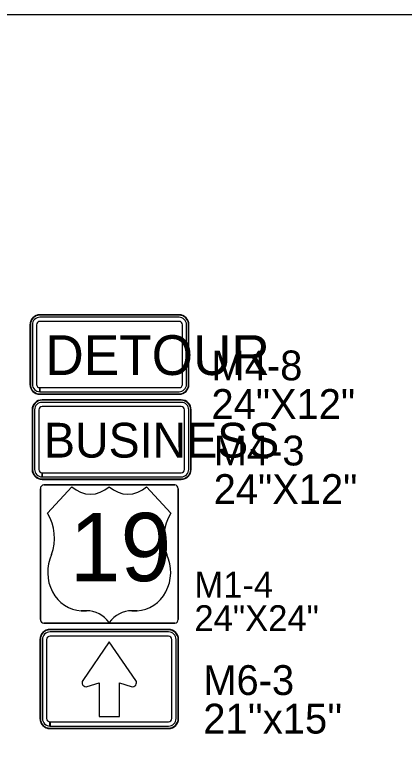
# Model space of a CAD drawing. Extents: x 886234 to 968767, y 455416 to 684046.
# Drawn here: x 954413 to 957471, y 540141 to 545883 of the extents above; entities that cross this region are included whole.
import ezdxf

# ---------------------------------------------------------------- set-up
doc = ezdxf.new("R2010")
doc.units = 0
for name, color, linetype in [('Scratch_Level_3', 7, 'Continuous'), ('TC DEV SIGN BLACK 239', 7, 'Continuous'), ('TC DEV SIGN BLACK ZERO', 7, 'Continuous'), ('TC DEV SIGN ORANGE', 7, 'Continuous'), ('TC DEV SIGN WHITE', 7, 'Continuous')]:
    doc.layers.add(name, color=color, linetype=linetype)

msp = doc.modelspace()

# ---------------------------------------------------------------- linework, layer by layer
at = {"layer": 'Scratch_Level_3'}
msp.add_lwpolyline([(933999.3, 545882.8), (968767.2, 545882.8), (968767.2, 536165.1), (933999.3, 536165.1)], close=True, dxfattribs=at)
at = {"layer": 'TC DEV SIGN BLACK 239'}
for p, q in [((955720.2, 542840.3), (954628.1, 542840.3)), ((954569.6, 542781.8), (954569.6, 542313.8)), ((954602.1, 542781.8), (954602.1, 542313.8)), ((955720.2, 542807.8), (954628.1, 542807.8)), ((955746.3, 542313.8), (955746.3, 542781.8)), ((955778.8, 542313.8), (955778.8, 542781.8)), ((954628.1, 542255.3), (954628.1, 542287.8)), ((954628.4, 542287.8), (955720.2, 542287.8)), ((954628.4, 542287.8), (954628.4, 542255.3)), ((954628.4, 542255.3), (955720.2, 542255.3)), ((955669, 542192.4), (954641.9, 542192.4)), ((954614.7, 542162.3), (954614.7, 541137.1)), ((954860.9, 542178.1), (954860.9, 542178.1)), ((955154.8, 542178.1), (955154.8, 542178.1)), ((955696.3, 541137.1), (955696.3, 542162.3)), ((955637.5, 541969.5), (955637.6, 541969.5)), ((954702.8, 541645), (954702.1, 541645)), ((955607.5, 541645), (955606.7, 541645)), ((954976.6, 541204.6), (954934.7, 541204.8)), ((955374.9, 541204.8), (955332.9, 541204.6)), ((954641.9, 541107), (955669, 541107)), ((955154.8, 541111.9), (955154.7, 541111.9)), ((955620.6, 541038.7), (954690.4, 541038.7)), ((954631, 540979.3), (954631, 540359.1)), ((954664, 540979.3), (954664, 540359.1)), ((955620.6, 541005.7), (954690.4, 541005.7)), ((955646.9, 540359.1), (955647, 540979.3)), ((955679.9, 540359.1), (955679.9, 540979.3)), ((954690.3, 540299.8), (954690.3, 540332.8)), ((954690.7, 540332.8), (955620.6, 540332.8)), ((954690.7, 540332.8), (954690.7, 540299.8)), ((954690.7, 540299.8), (955620.6, 540299.8))]:
    msp.add_line(p, q, dxfattribs=at)
for points in [[(954641.9, 542192.4), (955669, 542192.4)], [(954614.7, 541137.1), (954614.7, 542162.3)], [(954672, 541969.5), (954672, 541969.5), (954860.9, 542178.1)], [(955448.6, 542178.1), (955448.6, 542178.1), (955637.5, 541969.5)], [(955696.3, 542162.3), (955696.3, 541137.1)], [(955669, 541107), (954641.9, 541107)], [(955363.7, 540658.1), (955155.4, 540961.5), (954947.4, 540658.1)], [(955363.7, 540658.1), (955155.4, 540961.5), (954947.4, 540658.1)], [(955363.7, 540658.1), (955155.4, 540961.5), (954947.4, 540658.1)], [(954983.1, 540610.1), (955076.4, 540639.5), (955076.4, 540373.7), (955234.5, 540373.7)], [(954983.1, 540610.1), (955076.4, 540639.5), (955076.4, 540373.7), (955234.5, 540373.7)], [(954983.1, 540610.1), (955076.4, 540639.5), (955076.4, 540373.7), (955234.5, 540373.7)], [(955234.5, 540373.7), (955234.5, 540639.5), (955328, 540610.1)], [(955234.5, 540373.7), (955234.5, 540639.5), (955328, 540610.1)], [(955234.5, 540373.7), (955234.5, 540639.5), (955328, 540610.1)]]:
    msp.add_lwpolyline(points, dxfattribs=at)
for centre, start, end in [((954973.5, 540640.2), 145.55076, 287.60096), ((954973.5, 540640.2), 145.55076, 287.60096), ((954973.5, 540640.2), 145.55076, 287.60096), ((955337.5, 540640.2), 252.39904, 34.44924), ((955337.5, 540640.2), 252.39904, 34.44924), ((955337.5, 540640.2), 252.39904, 34.44924)]:
    msp.add_arc(centre, 31.6, start, end, dxfattribs=at)
for centre, major_axis, ratio, start_param, end_param in [((954628.1, 542781.8), (58.5, 0), 0.999865, 1.570796, 3.141593), ((955720.2, 542781.8), (58.5, 0), 0.999865, 0, 1.570796), ((954628.1, 542781.8), (26, 0), 0.999865, 1.570796, 3.141593), ((955720.2, 542781.8), (26, 0), 0.999865, 0, 1.570796), ((954628.1, 542313.8), (58.5, 0), 0.999865, 3.141593, 4.712389), ((954628.1, 542313.8), (26, 0), 0.999865, 3.141593, 4.712389), ((955720.2, 542313.8), (58.5, 0), 0.999865, 4.712389, 6.283185), ((955720.2, 542313.8), (26, 0), 0.999865, 4.712389, 6.283185), ((954641.9, 542162.3), (0, -30.1), 0.905624, 3.141593, 4.712389), ((954641.9, 542162.3), (0, -30.1), 0.905624, 3.141593, 4.712389), ((955669, 542162.3), (0, 30.1), 0.905624, 4.712389, 6.283185), ((955669, 542162.3), (0, 30.1), 0.905624, 4.712389, 6.283185), ((955007.8, 542374.8), (0, -255), 0.905624, 5.593452, 6.972919), ((955301.7, 542374.8), (0, -255), 0.905624, 5.593452, 6.972919), ((954410.4, 541775.9), (0, -347.7), 0.905624, 1.184601, 2.161129), ((955899.1, 541775.9), (0, -347.7), 0.905624, 4.122057, 5.098584), ((954944.9, 541505.9), (0, 301.3), 0.905624, 1.091068, 3.104197), ((955364.7, 541505.9), (0, 301.3), 0.905624, 3.178989, 5.192118), ((954976.6, 540949.7), (0, 255), 0.905624, 5.402164, 6.283185), ((955332.9, 540949.7), (0, -255), 0.905624, 3.141593, 4.022614), ((954641.9, 541137.1), (0, -30.1), 0.905624, 4.712389, 6.283185), ((954641.9, 541137.1), (0, -30.1), 0.905624, 4.712389, 6.283185), ((955669, 541137.1), (0, 30.1), 0.905624, 3.141593, 4.712389), ((955669, 541137.1), (0, 30.1), 0.905624, 3.141593, 4.712389), ((954690.4, 540979.3), (59.3, 0), 0.999865, 1.570796, 3.141593), ((955620.6, 540979.3), (59.3, 0), 0.999865, 0, 1.570796), ((954690.4, 540979.3), (26.4, 0), 0.999865, 1.570796, 3.141593), ((955620.6, 540979.3), (26.4, 0), 0.999865, 0, 1.570796), ((954690.3, 540359.1), (59.3, 0), 0.999865, 3.141593, 4.712389), ((954690.3, 540359.1), (26.4, 0), 0.999865, 3.141593, 4.712389), ((955620.6, 540359.1), (59.3, 0), 0.999865, 4.712389, 6.283185), ((955620.6, 540359.1), (26.4, 0), 0.999865, 4.712389, 6.283185)]:
    msp.add_ellipse(centre, major_axis=major_axis, ratio=ratio, start_param=start_param, end_param=end_param, dxfattribs=at)
at = {"layer": 'TC DEV SIGN BLACK ZERO'}
for p, q in [((955703, 543527.5), (954610.8, 543527.5)), ((954610.8, 543524.3), (954610.8, 543524.3)), ((955703, 543524.2), (954610.8, 543524.3)), ((955703, 543508), (954610.8, 543508)), ((955703, 543524.2), (955703, 543524.3)), ((954532.8, 543449.5), (954532.8, 542981.5)), ((954536, 543449.5), (954536, 542981.5)), ((954536, 543449.5), (954536, 543449.5)), ((954552.3, 543449.5), (954552.3, 542981.5)), ((954584.8, 543449.5), (954584.8, 542981.5)), ((955703, 543475.5), (954610.8, 543475.5)), ((955729, 542981.5), (955729, 543449.5)), ((955761.5, 542981.5), (955761.5, 543449.5)), ((955777.7, 543449.5), (955777.7, 543449.5)), ((955777.7, 542981.5), (955777.7, 543449.5)), ((955781, 542981.5), (955781, 543449.5)), ((954536, 542981.5), (954536, 542981.5)), ((954610.8, 542923), (954610.8, 542955.5)), ((954611.1, 542955.5), (955703, 542955.5)), ((954611.1, 542955.5), (954611.1, 542923)), ((955777.7, 542981.5), (955777.7, 542981.5)), ((954610.8, 542903.5), (954610.8, 542906.8)), ((954610.8, 542906.8), (954610.8, 542906.8)), ((954610.9, 542906.8), (955703, 542906.8)), ((954610.9, 542906.8), (954610.9, 542903.5)), ((954610.9, 542903.5), (955703, 542903.5)), ((954611.1, 542923), (955703, 542923)), ((955703, 542906.8), (955703, 542906.8)), ((955720.2, 542859.8), (954628.1, 542859.8)), ((954628.1, 542856.6), (954628.1, 542856.6)), ((955720.2, 542856.5), (954628.1, 542856.6)), ((955720.2, 542856.5), (955720.2, 542856.6)), ((954550.1, 542781.8), (954550.1, 542313.8)), ((954553.3, 542781.8), (954553.3, 542313.8)), ((954553.3, 542781.8), (954553.3, 542781.8)), ((955795, 542781.8), (955795, 542781.8)), ((955795, 542313.8), (955795, 542781.8)), ((955798.3, 542313.8), (955798.3, 542781.8)), ((954553.3, 542313.8), (954553.3, 542313.8)), ((955795, 542313.8), (955795, 542313.8)), ((954628.1, 542235.8), (954628.1, 542239.1)), ((954628.1, 542239.1), (954628.1, 542239.1)), ((954628.2, 542239.1), (955720.2, 542239.1)), ((954628.2, 542239.1), (954628.2, 542235.8)), ((954628.2, 542235.8), (955720.2, 542235.8)), ((955720.2, 542239.1), (955720.2, 542239.1)), ((955620.6, 541058.4), (954690.4, 541058.4)), ((954690.4, 541055.1), (954690.4, 541055.2)), ((955620.6, 541055.1), (954690.4, 541055.2)), ((955620.6, 541055.1), (955620.6, 541055.1)), ((954611.3, 540979.3), (954611.2, 540359.1)), ((954614.5, 540979.3), (954614.5, 540359.1)), ((954614.5, 540979.3), (954614.6, 540979.3)), ((955696.4, 540979.3), (955696.4, 540979.3)), ((955696.4, 540359.1), (955696.4, 540979.3)), ((955699.7, 540359.1), (955699.7, 540979.3)), ((954614.5, 540359.1), (954614.5, 540359.1)), ((955696.4, 540359.1), (955696.4, 540359.1)), ((954690.3, 540280), (954690.3, 540283.3)), ((954690.3, 540283.3), (954690.3, 540283.3)), ((954690.4, 540283.3), (955620.6, 540283.3)), ((954690.4, 540283.3), (954690.4, 540280)), ((954690.4, 540280), (955620.6, 540280)), ((955620.6, 540283.3), (955620.6, 540283.3))]:
    msp.add_line(p, q, dxfattribs=at)
for centre, major_axis, start_param, end_param in [((954610.8, 543449.5), (78, 0), 1.570796, 3.141593), ((954610.8, 543449.5), (74.8, 0), 1.570796, 3.141593), ((954610.8, 543449.5), (58.5, 0), 1.570796, 3.141593), ((955703, 543449.5), (78, 0), 0, 1.570796), ((955703, 543449.5), (74.8, 0), 0, 1.570796), ((955703, 543449.5), (58.5, 0), 0, 1.570796), ((954610.8, 543449.5), (26, 0), 1.570796, 3.141593), ((955703, 543449.5), (26, 0), 0, 1.570796), ((954610.8, 542981.5), (78, 0), 3.141593, 4.712389), ((954610.8, 542981.5), (74.8, 0), 3.141593, 4.712389), ((954610.8, 542981.5), (58.5, 0), 3.141593, 4.712389), ((954610.8, 542981.5), (26, 0), 3.141593, 4.712389), ((955703, 542981.5), (58.5, 0), 4.712389, 6.283185), ((955703, 542981.5), (26, 0), 4.712389, 6.283185), ((955703, 542981.5), (78, 0), 4.712389, 6.283185), ((955703, 542981.5), (74.8, 0), 4.712389, 6.283185), ((954628.1, 542781.8), (78, 0), 1.570796, 3.141593), ((954628.1, 542781.8), (74.8, 0), 1.570796, 3.141593), ((955720.2, 542781.8), (78, 0), 0, 1.570796), ((955720.2, 542781.8), (74.8, 0), 0, 1.570796), ((954628.1, 542313.8), (78, 0), 3.141593, 4.712389), ((954628.1, 542313.8), (74.8, 0), 3.141593, 4.712389), ((955720.2, 542313.8), (78, 0), 4.712389, 6.283185), ((955720.2, 542313.8), (74.8, 0), 4.712389, 6.283185), ((954690.4, 540979.3), (79.1, 0), 1.570796, 3.141593), ((954690.4, 540979.3), (75.8, 0), 1.570796, 3.141593), ((955620.6, 540979.3), (79.1, 0), 0, 1.570796), ((955620.6, 540979.3), (75.8, 0), 0, 1.570796), ((954690.3, 540359.1), (79.1, 0), 3.141593, 4.712389), ((954690.3, 540359.1), (75.8, 0), 3.141593, 4.712389), ((955620.6, 540359.1), (79.1, 0), 4.712389, 6.283185), ((955620.6, 540359.1), (75.8, 0), 4.712389, 6.283185)]:
    msp.add_ellipse(centre, major_axis=major_axis, ratio=0.999865, start_param=start_param, end_param=end_param, dxfattribs=at)
at = {"layer": 'TC DEV SIGN ORANGE'}
for p, q in [((955703, 543527.5), (954610.8, 543527.5)), ((954532.8, 543449.5), (954532.8, 542981.5)), ((955781, 542981.5), (955781, 543449.5)), ((954610.8, 542903.5), (955703, 542903.5))]:
    msp.add_line(p, q, dxfattribs=at)
for centre, start_param, end_param in [((954610.8, 543449.5), 1.570796, 3.141593), ((955703, 543449.5), 0, 1.570796), ((954610.8, 542981.5), 3.141593, 4.712389), ((955703, 542981.5), 4.712389, 6.283185)]:
    msp.add_ellipse(centre, major_axis=(78, 0), ratio=0.999865, start_param=start_param, end_param=end_param, dxfattribs=at)
at = {"layer": 'TC DEV SIGN WHITE'}
for p, q in [((955720.2, 542859.8), (954628.1, 542859.8)), ((954550.1, 542781.8), (954550.1, 542313.8)), ((955798.3, 542313.8), (955798.3, 542781.8)), ((954628.1, 542235.8), (955720.2, 542235.8)), ((954672, 541969.5), (954860.9, 542178.1)), ((954860.9, 542178.1), (954672, 541969.5)), ((955448.6, 542178.1), (955637.5, 541969.5)), ((955637.6, 541969.5), (955448.6, 542178.1)), ((954702.1, 541645), (954702.8, 541645)), ((954934.7, 541204.8), (954976.6, 541204.6)), ((955332.9, 541204.6), (955374.9, 541204.8)), ((955154.7, 541111.9), (955154.8, 541111.9)), ((955620.6, 541058.4), (954690.4, 541058.4)), ((954611.3, 540979.3), (954611.2, 540359.1)), ((955699.7, 540359.1), (955699.7, 540979.3)), ((954690.3, 540280), (955620.6, 540280))]:
    msp.add_line(p, q, dxfattribs=at)
for points in [[(955154.8, 542178.1), (955154.8, 542178.1)], [(955606.7, 541645), (955607.5, 541645)]]:
    msp.add_lwpolyline(points, dxfattribs=at)
for centre, major_axis, ratio, start_param, end_param in [((954628.1, 542781.8), (78, 0), 0.999865, 1.570796, 3.141593), ((955720.2, 542781.8), (78, 0), 0.999865, 0, 1.570796), ((954628.1, 542313.8), (78, 0), 0.999865, 3.141593, 4.712389), ((955720.2, 542313.8), (78, 0), 0.999865, 4.712389, 6.283185), ((955007.8, 542374.8), (0, -255), 0.905624, 5.593452, 6.972919), ((955007.8, 542374.8), (0, -255), 0.905624, 5.593452, 6.972919), ((955301.7, 542374.8), (0, -255), 0.905624, 5.593452, 6.972919), ((955301.7, 542374.8), (0, -255), 0.905624, 5.593452, 6.972919), ((954410.4, 541775.9), (0, -347.7), 0.905624, 1.184601, 2.161129), ((954410.4, 541775.9), (0, -347.7), 0.905624, 1.184601, 2.161129), ((955899.1, 541775.9), (0, -347.7), 0.905624, 4.122057, 5.098584), ((955899.1, 541775.9), (0, -347.7), 0.905624, 4.122057, 5.098584), ((954944.9, 541505.9), (0, 301.3), 0.905624, 1.091068, 3.104197), ((954944.9, 541505.9), (0, 301.3), 0.905624, 1.091068, 3.104197), ((955364.7, 541505.9), (0, 301.3), 0.905624, 3.178989, 5.192118), ((955364.7, 541505.9), (0, 301.3), 0.905624, 3.178989, 5.192118), ((954976.6, 540949.7), (0, 255), 0.905624, 5.402164, 6.283185), ((954976.6, 540949.7), (0, 255), 0.905624, 5.402164, 6.283185), ((955332.9, 540949.7), (0, -255), 0.905624, 3.141593, 4.022614), ((955332.9, 540949.7), (0, -255), 0.905624, 3.141593, 4.022614), ((954690.4, 540979.3), (79.1, 0), 0.999865, 1.570796, 3.141593), ((955620.6, 540979.3), (79.1, 0), 0.999865, 0, 1.570796), ((954690.3, 540359.1), (79.1, 0), 0.999865, 3.141593, 4.712389), ((955620.6, 540359.1), (79.1, 0), 0.999865, 4.712389, 6.283185)]:
    msp.add_ellipse(centre, major_axis=major_axis, ratio=ratio, start_param=start_param, end_param=end_param, dxfattribs=at)

# ---------------------------------------------------------------- texts
at = {"layer": 'TC DEV SIGN BLACK 239'}
for s, height, p in [('BUSINESS', 273, (954643.2, 542406.6)), ('19', 536.04, (954845, 541436.9))]:
    msp.add_text(s, height=height, rotation=360, dxfattribs=at).set_placement(p)
at = {"layer": 'TC DEV SIGN BLACK ZERO'}
for s, height, p in [('DETOUR', 312, (954654.1, 543054.8)), ('M4-8', 234, (955957.5, 543012.8)), ('24"X12"', 234, (955957.5, 542710.2)), ('M4-3', 234, (955974.8, 542345.1)), ('24"X12"', 234, (955974.8, 542042.5)), ('M1-4', 202.8, (955823.6, 541307.5)), ('24"X24"', 202.8, (955823.6, 541045.2)), ('M6-3', 234, (955893.1, 540543.7)), ("21''x15''", 234, (955893.1, 540241))]:
    msp.add_text(s, height=height, rotation=360, dxfattribs=at).set_placement(p)

doc.saveas('drawing.dxf')
